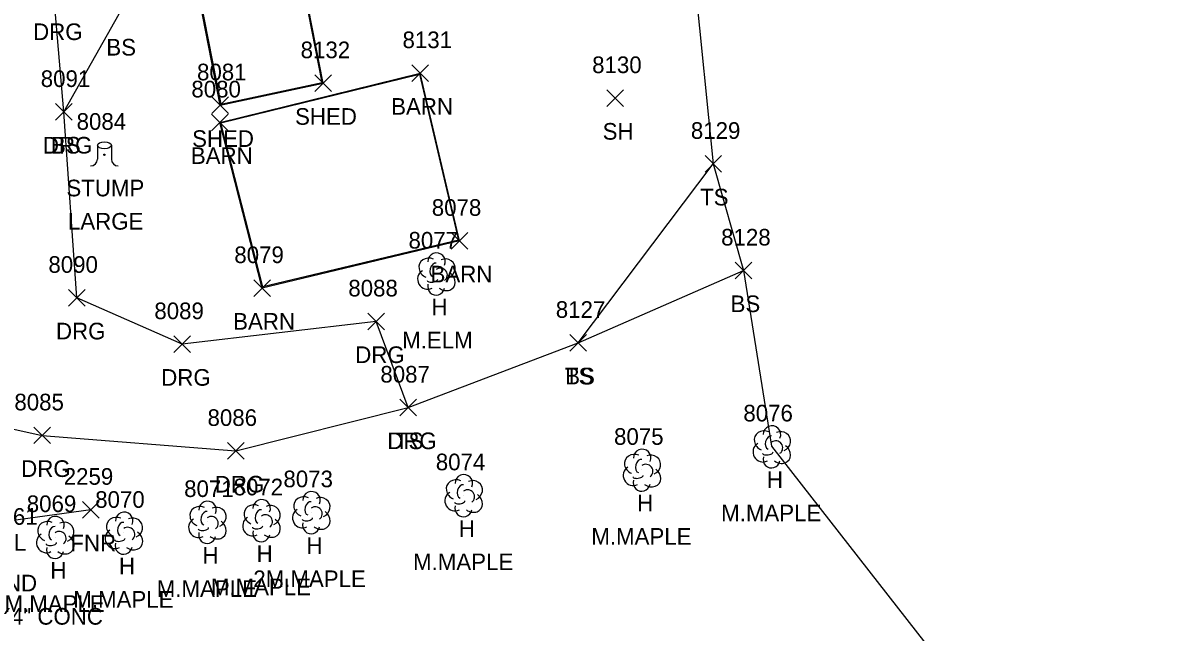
# Model space of a CAD drawing. Extents: x 1439173 to 1457902, y 641926 to 659889.
# Drawn here: x 1448550 to 1448686.5, y 644879.2 to 644952.4 of the extents above; entities that cross this region are included whole.
import ezdxf

# ---------------------------------------------------------------- set-up
doc = ezdxf.new("R2010")
doc.units = 0
for name, color, linetype in [('C_A', 7, 'Continuous'), ('L_A', 7, 'Continuous'), ('L_C', 7, 'Continuous'), ('L_I', 7, 'Continuous'), ('L_TIC', 7, 'Continuous'), ('LBC', 7, 'Continuous'), ('LELB', 7, 'Continuous'), ('Level 5', 7, 'Continuous'), ('LFNC', 7, 'Continuous'), ('LSOGP', 7, 'Continuous'), ('LTD', 7, 'Continuous'), ('LTS', 7, 'Continuous'), ('M_A', 7, 'Continuous'), ('M_C', 7, 'Continuous'), ('M_I', 7, 'Continuous'), ('R_A', 7, 'Continuous'), ('R_I', 7, 'Continuous'), ('R_TIC', 7, 'Continuous'), ('RDG', 7, 'Continuous')]:
    doc.layers.add(name, color=color, linetype=linetype)

msp = doc.modelspace()

# ---------------------------------------------------------------- linework, layer by layer
at = {"layer": 'L_TIC'}
for points in [[(1448585.06, 644944.15), (1448587.06, 644946.15)], [(1448587.06, 644944.15), (1448585.06, 644946.15)], [(1448596.73, 644945.36), (1448598.73, 644947.36)], [(1448598.73, 644945.36), (1448596.73, 644947.36)], [(1448596.73, 644945.36), (1448598.73, 644947.36)], [(1448598.73, 644945.36), (1448596.73, 644947.36)], [(1448572.68, 644941.49), (1448574.68, 644943.49)], [(1448574.68, 644941.49), (1448572.68, 644943.49)], [(1448572.68, 644941.49), (1448574.68, 644943.49)], [(1448574.68, 644941.49), (1448572.68, 644943.49)], [(1448620.17, 644942.36), (1448622.17, 644944.36)], [(1448622.17, 644942.36), (1448620.17, 644944.36)], [(1448553.9, 644940.69), (1448555.9, 644942.69)], [(1448555.9, 644940.69), (1448553.9, 644942.69)], [(1448572.66, 644939.44), (1448574.66, 644941.44)], [(1448574.66, 644939.44), (1448572.66, 644941.44)], [(1448631.95, 644934.46), (1448633.95, 644936.46)], [(1448633.95, 644934.46), (1448631.95, 644936.46)], [(1448601.46, 644925.21), (1448603.46, 644927.21)], [(1448603.46, 644925.21), (1448601.46, 644927.21)], [(1448601.46, 644925.21), (1448603.46, 644927.21)], [(1448603.46, 644925.21), (1448601.46, 644927.21)], [(1448635.58, 644921.64), (1448637.58, 644923.64)], [(1448637.58, 644921.64), (1448635.58, 644923.64)], [(1448577.74, 644919.53), (1448579.74, 644921.53)], [(1448579.74, 644919.53), (1448577.74, 644921.53)], [(1448615.71, 644912.95), (1448617.71, 644914.95)], [(1448617.71, 644912.95), (1448615.71, 644914.95)], [(1448615.71, 644912.95), (1448617.71, 644914.95)], [(1448617.71, 644912.95), (1448615.71, 644914.95)], [(1448595.28, 644905.17), (1448597.28, 644907.17)], [(1448597.28, 644905.17), (1448595.28, 644907.17)], [(1448557.16, 644892.89), (1448559.16, 644894.89)], [(1448559.16, 644892.89), (1448557.16, 644894.89)]]:
    msp.add_lwpolyline(points, dxfattribs=at)
at = {"layer": 'LBC'}
for points in [[(1448573.68, 644942.49), (1448570.56, 644958.51), (1448582.95, 644961.09)], [(1448573.68, 644942.49), (1448586.06, 644945.15), (1448582.95, 644961.09)], [(1448602.46, 644926.21), (1448578.74, 644920.53), (1448573.66, 644940.44), (1448597.73, 644946.36)], [(1448602.46, 644926.21), (1448597.73, 644946.36)]]:
    msp.add_lwpolyline(points, dxfattribs=at)
at = {"layer": 'LELB'}
for points in [[(1448554.9, 644941.69), (1448561.57, 644953.47), (1448565.01, 644959.68)], [(1448596.28, 644906.17), (1448616.71, 644913.95), (1448632.95, 644935.46)], [(1448616.71, 644913.95), (1448636.58, 644922.64)]]:
    msp.add_lwpolyline(points, dxfattribs=at)
at = {"layer": 'Level 5'}
for p, q in [((1448585.93, 644945.23), (1448582.87, 644960.98)), ((1448570.67, 644958.44), (1448573.76, 644942.61)), ((1448573.78, 644940.37), (1448597.64, 644946.24)), ((1448597.64, 644946.24), (1448602.33, 644926.29)), ((1448573.76, 644942.61), (1448585.93, 644945.23)), ((1448578.81, 644920.66), (1448573.78, 644940.37)), ((1448573.78, 644940.37), (1448573.78, 644940.37)), ((1448602.33, 644926.29), (1448578.81, 644920.66))]:
    msp.add_line(p, q, dxfattribs=at)
at = {"layer": 'LFNC'}
msp.add_lwpolyline([(1448558.16, 644893.89), (1448528.7, 644889.85)], dxfattribs=at)
at = {"layer": 'LSOGP'}
msp.add_lwpolyline([(1448560.06, 645236.66), (1448562.93, 645207.1), (1448577.72, 645175.79), (1448583.25, 645141.04), (1448582.06, 645129.63), (1448606.61, 645080.31), (1448617.88, 645046.19), (1448629.35, 645002.38), (1448628.52, 644979.22), (1448632.94, 644935.46), (1448636.57, 644922.64), (1448639.95, 644901.51), (1448684.15, 644844.88), (1448682.65, 644798.84), (1448683.68, 644767.35), (1448686.54, 644739.65)], dxfattribs=at)
at = {"layer": 'LTD'}
for p, q in [((1448599.66, 644922.27), (1448599.66, 644922.27)), ((1448599.66, 644922.27), (1448599.66, 644922.27)), ((1448639.96, 644901.5), (1448639.96, 644901.5)), ((1448639.96, 644901.5), (1448639.96, 644901.5)), ((1448624.36, 644898.69), (1448624.36, 644898.69)), ((1448624.36, 644898.69), (1448624.36, 644898.69)), ((1448602.94, 644895.63), (1448602.94, 644895.63)), ((1448602.94, 644895.63), (1448602.94, 644895.63)), ((1448584.63, 644893.59), (1448584.63, 644893.59)), ((1448584.63, 644893.59), (1448584.63, 644893.59)), ((1448572.14, 644892.42), (1448572.14, 644892.42)), ((1448572.14, 644892.42), (1448572.14, 644892.42)), ((1448578.64, 644892.62), (1448578.64, 644892.62)), ((1448578.64, 644892.62), (1448578.64, 644892.62)), ((1448553.85, 644890.61), (1448553.85, 644890.61)), ((1448553.85, 644890.61), (1448553.85, 644890.61)), ((1448562.1, 644891.12), (1448562.1, 644891.12)), ((1448562.1, 644891.12), (1448562.1, 644891.12))]:
    msp.add_line(p, q, dxfattribs=at)
for centre in [(1448599.7, 644923.7), (1448640, 644902.94), (1448624.4, 644900.12), (1448602.98, 644897.06), (1448584.67, 644895.02), (1448572.18, 644893.86), (1448578.68, 644894.06), (1448553.89, 644892.05), (1448562.15, 644892.55)]:
    msp.add_arc(centre, 1.05, 335.5272, 180.9563, dxfattribs=at)
for centre, major_axis, ratio, start_param, end_param in [((1448598.86, 644922.93), (1.21, -0.51), 0.895232, 1.570796, 4.712389), ((1448600.7, 644922.85), (-1.14, -0.48), 0.949671, 1.570796, 4.712389), ((1448599.45, 644922.72), (-0.208, -0.792), 0.645439, 3.141593, 6.283185), ((1448600.16, 644922.1), (-0.5, 0.667), 0.989748, 3.141593, 6.283185), ((1448598.57, 644921.56), (0.58, -1.04), 0.959034, 3.141593, 6.283185), ((1448599.2, 644921.52), (-0.625, -0.083), 0.423636, 0, 3.141593), ((1448600.66, 644921.43), (-1.09, 0.79), 0.841452, 1.570796, 4.712389), ((1448599.66, 644920.77), (0.26, 1.06), 0.942809, 1.570796, 4.712389), ((1448639.16, 644902.17), (1.21, -0.51), 0.895232, 1.570796, 4.712389), ((1448639.75, 644901.96), (-0.208, -0.792), 0.645439, 3.141593, 6.283185), ((1448641, 644902.09), (-1.14, -0.48), 0.949671, 1.570796, 4.712389), ((1448638.87, 644900.8), (0.58, -1.04), 0.959034, 3.141593, 6.283185), ((1448640.46, 644901.34), (-0.5, 0.667), 0.989748, 3.141593, 6.283185), ((1448640.96, 644900.67), (-1.09, 0.79), 0.841452, 1.570796, 4.712389), ((1448623.56, 644899.35), (1.21, -0.51), 0.895232, 1.570796, 4.712389), ((1448624.15, 644899.14), (-0.208, -0.792), 0.645439, 3.141593, 6.283185), ((1448625.4, 644899.27), (-1.14, -0.48), 0.949671, 1.570796, 4.712389), ((1448639.96, 644900), (0.26, 1.06), 0.942809, 1.570796, 4.712389), ((1448639.5, 644900.75), (-0.625, -0.083), 0.423636, 0, 3.141593), ((1448623.27, 644897.98), (0.58, -1.04), 0.959034, 3.141593, 6.283185), ((1448624.86, 644898.52), (-0.5, 0.667), 0.989748, 3.141593, 6.283185), ((1448625.36, 644897.85), (-1.09, 0.79), 0.841452, 1.570796, 4.712389), ((1448602.15, 644896.29), (1.21, -0.51), 0.895232, 1.570796, 4.712389), ((1448602.73, 644896.09), (-0.208, -0.792), 0.645439, 3.141593, 6.283185), ((1448603.98, 644896.21), (-1.14, -0.48), 0.949671, 1.570796, 4.712389), ((1448624.36, 644897.19), (0.26, 1.06), 0.942809, 1.570796, 4.712389), ((1448623.9, 644897.94), (-0.625, -0.083), 0.423636, 0, 3.141593), ((1448583.83, 644894.25), (1.21, -0.51), 0.895232, 1.570796, 4.712389), ((1448585.67, 644894.17), (-1.14, -0.48), 0.949671, 1.570796, 4.712389), ((1448601.85, 644894.92), (0.58, -1.04), 0.959034, 3.141593, 6.283185), ((1448603.44, 644895.46), (-0.5, 0.667), 0.989748, 3.141593, 6.283185), ((1448603.94, 644894.79), (-1.09, 0.79), 0.841452, 1.570796, 4.712389), ((1448571.34, 644893.09), (1.21, -0.51), 0.895232, 1.570796, 4.712389), ((1448573.18, 644893), (-1.14, -0.48), 0.949671, 1.570796, 4.712389), ((1448577.85, 644893.29), (1.21, -0.51), 0.895232, 1.570796, 4.712389), ((1448579.68, 644893.21), (-1.14, -0.48), 0.949671, 1.570796, 4.712389), ((1448584.42, 644894.05), (-0.208, -0.792), 0.645439, 3.141593, 6.283185), ((1448585.13, 644893.42), (-0.5, 0.667), 0.989748, 3.141593, 6.283185), ((1448602.94, 644894.13), (0.26, 1.06), 0.942809, 1.570796, 4.712389), ((1448602.48, 644894.88), (-0.625, -0.083), 0.423636, 0, 3.141593), ((1448561.31, 644891.78), (1.21, -0.51), 0.895232, 1.570796, 4.712389), ((1448563.14, 644891.7), (-1.14, -0.48), 0.949671, 1.570796, 4.712389), ((1448571.05, 644891.71), (0.58, -1.04), 0.959034, 3.141593, 6.283185), ((1448571.93, 644892.88), (-0.208, -0.792), 0.645439, 3.141593, 6.283185), ((1448572.64, 644892.25), (-0.5, 0.667), 0.989748, 3.141593, 6.283185), ((1448577.55, 644891.91), (0.58, -1.04), 0.959034, 3.141593, 6.283185), ((1448578.43, 644893.08), (-0.208, -0.792), 0.645439, 3.141593, 6.283185), ((1448579.14, 644892.46), (-0.5, 0.667), 0.989748, 3.141593, 6.283185), ((1448583.54, 644892.88), (0.58, -1.04), 0.959034, 3.141593, 6.283185), ((1448584.17, 644892.84), (-0.625, -0.083), 0.423636, 0, 3.141593), ((1448585.63, 644892.75), (-1.09, 0.79), 0.841452, 1.570796, 4.712389), ((1448553.05, 644891.28), (1.21, -0.51), 0.895232, 1.570796, 4.712389), ((1448553.64, 644891.07), (-0.208, -0.792), 0.645439, 3.141593, 6.283185), ((1448554.35, 644890.45), (-0.5, 0.667), 0.989748, 3.141593, 6.283185), ((1448554.89, 644891.2), (-1.14, -0.48), 0.949671, 1.570796, 4.712389), ((1448561.02, 644890.41), (0.58, -1.04), 0.959034, 3.141593, 6.283185), ((1448561.89, 644891.58), (-0.208, -0.792), 0.645439, 3.141593, 6.283185), ((1448562.6, 644890.95), (-0.5, 0.667), 0.989748, 3.141593, 6.283185), ((1448571.68, 644891.67), (-0.625, -0.083), 0.423636, 0, 3.141593), ((1448573.14, 644891.59), (-1.09, 0.79), 0.841452, 1.570796, 4.712389), ((1448578.64, 644891.12), (0.26, 1.06), 0.942809, 1.570796, 4.712389), ((1448578.18, 644891.87), (-0.625, -0.083), 0.423636, 0, 3.141593), ((1448579.64, 644891.79), (-1.09, 0.79), 0.841452, 1.570796, 4.712389), ((1448584.63, 644892.09), (0.26, 1.06), 0.942809, 1.570796, 4.712389), ((1448552.76, 644889.9), (0.58, -1.04), 0.959034, 3.141593, 6.283185), ((1448554.85, 644889.78), (-1.09, 0.79), 0.841452, 1.570796, 4.712389), ((1448561.64, 644890.37), (-0.625, -0.083), 0.423636, 0, 3.141593), ((1448563.1, 644890.28), (-1.09, 0.79), 0.841452, 1.570796, 4.712389), ((1448572.14, 644890.92), (0.26, 1.06), 0.942809, 1.570796, 4.712389), ((1448553.85, 644889.11), (0.26, 1.06), 0.942809, 1.570796, 4.712389), ((1448553.39, 644889.86), (-0.625, -0.083), 0.423636, 0, 3.141593), ((1448562.1, 644889.62), (0.26, 1.06), 0.942809, 1.570796, 4.712389)]:
    msp.add_ellipse(centre, major_axis=major_axis, ratio=ratio, start_param=start_param, end_param=end_param, dxfattribs=at)
at = {"layer": 'LTS'}
for p, q in [((1448558.95, 644937.69), (1448558.95, 644936.03)), ((1448559.78, 644936.55), (1448559.78, 644936.55)), ((1448559.78, 644936.55), (1448559.78, 644936.55)), ((1448559.78, 644936.53), (1448559.78, 644936.53)), ((1448560.62, 644937.53), (1448560.62, 644937.69)), ((1448560.62, 644937.69), (1448560.62, 644936.03))]:
    msp.add_line(p, q, dxfattribs=at)
msp.add_circle((1448559.78, 644936.55), 0.0833, dxfattribs=at)
for centre, start, end in [((1448558.12, 644936.03), 270, 360), ((1448561.45, 644936.03), 180, 270)]:
    msp.add_arc(centre, 0.833, start, end, dxfattribs=at)
msp.add_ellipse((1448559.78, 644937.69), major_axis=(-0.833, 0), ratio=0.5, dxfattribs=at)
at = {"layer": 'R_TIC'}
for points in [[(1448553.9, 644940.69), (1448555.9, 644942.69)], [(1448555.9, 644940.69), (1448553.9, 644942.69)], [(1448555.48, 644918.36), (1448557.48, 644920.36)], [(1448557.48, 644918.36), (1448555.48, 644920.36)], [(1448591.43, 644915.52), (1448593.43, 644917.52)], [(1448593.43, 644915.52), (1448591.43, 644917.52)], [(1448568.12, 644912.79), (1448570.12, 644914.79)], [(1448570.12, 644912.79), (1448568.12, 644914.79)], [(1448595.28, 644905.17), (1448597.28, 644907.17)], [(1448597.28, 644905.17), (1448595.28, 644907.17)], [(1448551.3, 644901.83), (1448553.3, 644903.83)], [(1448553.3, 644901.83), (1448551.3, 644903.83)], [(1448574.56, 644899.96), (1448576.56, 644901.96)], [(1448576.56, 644899.96), (1448574.56, 644901.96)]]:
    msp.add_lwpolyline(points, dxfattribs=at)
at = {"layer": 'RDG'}
msp.add_lwpolyline([(1448509.6, 644884.41), (1448513.49, 644889.22), (1448522.34, 644898.25), (1448541.11, 644905.3), (1448552.3, 644902.83), (1448575.56, 644900.96), (1448596.28, 644906.17), (1448592.43, 644916.52), (1448569.12, 644913.79), (1448556.48, 644919.36), (1448554.9, 644941.69), (1448553.73, 644955.33), (1448560.29, 644961.64), (1448563.98, 644962.74), (1448569.29, 644964.47)], dxfattribs=at)

# ---------------------------------------------------------------- texts
at = {"layer": 'C_A'}
msp.add_text('HVCTRL', height=2, dxfattribs=at).set_placement((1448539.69, 644888.96))
at = {"layer": 'L_A'}
for s, p in [('BS', (1448560.01, 644948.47)), ('BARN', (1448594.24, 644941.36)), ('BARN', (1448594.24, 644941.36)), ('SHED', (1448582.69, 644940.15)), ('SHED', (1448570.32, 644937.49)), ('SHED', (1448570.32, 644937.49)), ('SH', (1448619.65, 644938.36)), ('BS', (1448553.35, 644936.69)), ('BARN', (1448570.17, 644935.44)), ('STUMP', (1448555.21, 644931.55)), ('TS', (1448631.36, 644930.46)), ('BARN', (1448598.97, 644921.21)), ('BARN', (1448598.97, 644921.21)), ('H', (1448599.09, 644917.27)), ('BS', (1448635.02, 644917.64)), ('BARN', (1448575.25, 644915.53)), ('TS', (1448615.12, 644908.95)), ('BS', (1448615.15, 644908.95)), ('TS', (1448594.69, 644901.17)), ('H', (1448639.39, 644896.5)), ('H', (1448623.79, 644893.69)), ('H', (1448602.37, 644890.63)), ('FNR', (1448555.69, 644888.89)), ('H', (1448584.06, 644888.59)), ('H', (1448571.57, 644887.42)), ('H', (1448578.07, 644887.62)), ('H', (1448553.28, 644885.61)), ('H', (1448561.53, 644886.12))]:
    msp.add_text(s, height=2, dxfattribs=at).set_placement(p)
at = {"layer": 'L_C'}
for s, p in [('LARGE', (1448555.4, 644927.55)), ('M.ELM', (1448595.56, 644913.27)), ('M.MAPLE', (1448633.89, 644892.5)), ('M.MAPLE', (1448618.29, 644889.69)), ('M.MAPLE', (1448596.87, 644886.63)), ('2M.MAPLE', (1448577.67, 644884.59)), ('M.MAPLE', (1448566.07, 644883.42)), ('M.MAPLE', (1448572.57, 644883.62)), ('M.MAPLE', (1448547.78, 644881.61)), ('M.MAPLE', (1448556.04, 644882.12))]:
    msp.add_text(s, height=2, dxfattribs=at).set_placement(p)
at = {"layer": 'L_I'}
for s, p in [('8132', (1448583.36, 644948.15)), ('8131', (1448595.6, 644949.36)), ('8131', (1448595.6, 644949.36)), ('8081', (1448570.91, 644945.49)), ('8081', (1448570.91, 644945.49)), ('8130', (1448618.39, 644946.36)), ('8091', (1448552.13, 644944.69)), ('8080', (1448570.23, 644943.44)), ('8084', (1448556.44, 644939.55)), ('8129', (1448630.25, 644938.46)), ('8078', (1448599.12, 644929.21)), ('8078', (1448599.12, 644929.21)), ('8077', (1448596.32, 644925.27)), ('8128', (1448633.89, 644925.64)), ('8079', (1448575.39, 644923.53)), ('8127', (1448614.02, 644916.95)), ('8127', (1448614.02, 644916.95)), ('8087', (1448592.94, 644909.17)), ('8076', (1448636.56, 644904.5)), ('8075', (1448621.02, 644901.69)), ('8074', (1448599.6, 644898.63)), ('2259', (1448554.89, 644896.89)), ('8073', (1448581.29, 644896.59)), ('8071', (1448569.36, 644895.42)), ('8072', (1448575.3, 644895.62)), ('8069', (1448550.45, 644893.61)), ('8070', (1448558.67, 644894.12))]:
    msp.add_text(s, height=2, dxfattribs=at).set_placement(p)
at = {"layer": 'M_A'}
msp.add_text('BND', height=2, dxfattribs=at).set_placement((1448546.04, 644884.08))
at = {"layer": 'M_C'}
msp.add_text('BND= 4"X4" CONC', height=2, dxfattribs=at).set_placement((1448536.37, 644880.08))
at = {"layer": 'M_I'}
msp.add_text('2261', height=2, dxfattribs=at).set_placement((1448545.81, 644892.08))
at = {"layer": 'R_A'}
for p in [(1448551.21, 644950.33), (1448552.39, 644936.69), (1448553.96, 644914.36), (1448589.92, 644911.52), (1448566.61, 644908.79), (1448593.77, 644901.17), (1448549.78, 644897.83), (1448573.05, 644895.96)]:
    msp.add_text('DRG', height=2, dxfattribs=at).set_placement(p)
at = {"layer": 'R_I'}
for s, p in [('8091', (1448552.13, 644944.69)), ('8090', (1448553.05, 644922.36)), ('8088', (1448589.09, 644919.52)), ('8089', (1448565.78, 644916.79)), ('8087', (1448592.94, 644909.17)), ('8085', (1448548.96, 644905.83)), ('8086', (1448572.17, 644903.96))]:
    msp.add_text(s, height=2, dxfattribs=at).set_placement(p)

doc.saveas('drawing.dxf')
